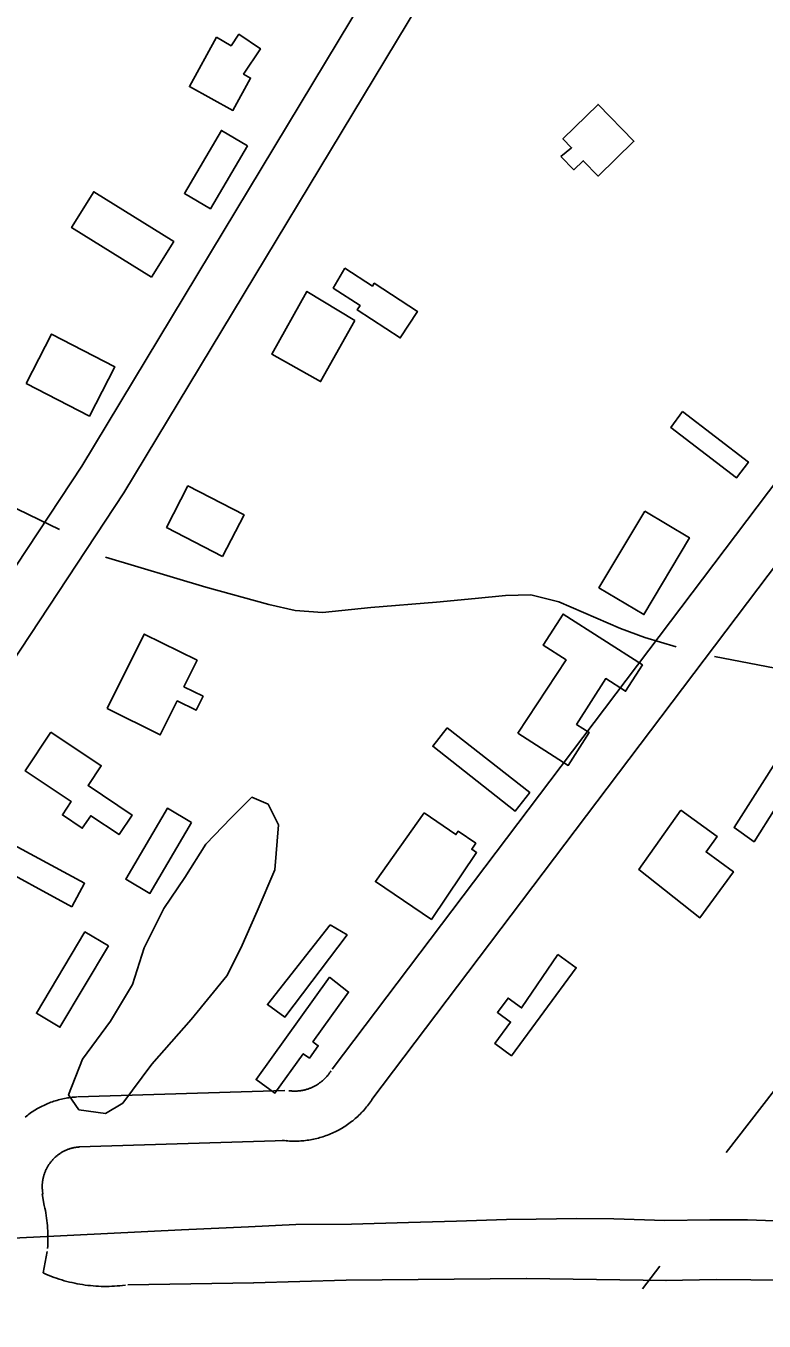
# Model space of a CAD drawing. Extents: x 3540316 to 3578335, y 553172 to 578787.
# Drawn here: x 3547614 to 3548057, y 569583 to 570359 of the extents above; entities that cross this region are included whole.
import ezdxf

# ---------------------------------------------------------------- set-up
doc = ezdxf.new("R2010")
doc.units = 0
for name, color, linetype in [('V-BLDG-OTLN', 7, 'Continuous'), ('V-RAIL-TRAK', 7, 'Continuous'), ('V-ROAD-CNTR', 7, 'Continuous'), ('V-SITE-VEGE', 7, 'Continuous'), ('V-TOPO-SHOR', 7, 'Continuous')]:
    doc.layers.add(name, color=color, linetype=linetype)

msp = doc.modelspace()

# ---------------------------------------------------------------- linework, layer by layer
at = {"layer": 'V-BLDG-OTLN'}
for points in [[(3547728.61, 570351.91), (3547737.39, 570346.68), (3547742, 570353.58), (3547754.95, 570344.92), (3547744.81, 570329.74), (3547749.09, 570327.39), (3547738.44, 570307.97), (3547712.36, 570322.27)], [(3547935.08, 570280.38), (3547941.48, 570285.59), (3547936.25, 570290.96), (3547957.38, 570311.54), (3547978.85, 570289.51), (3547957.39, 570268.6), (3547948.41, 570277.81), (3547942.77, 570272.38)], [(3547747.15, 570286.83), (3547724.98, 570249.11), (3547709.41, 570258.27), (3547731.58, 570295.98)], [(3547689.73, 570208.03), (3547641.74, 570237.81), (3547655.02, 570259.21), (3547702.99, 570229.4)], [(3547805.6, 570213.42), (3547822.07, 570202.71), (3547823.16, 570204.4), (3547849.04, 570187.57), (3547838.72, 570171.68), (3547812.98, 570188.41), (3547814.72, 570191.08), (3547798.58, 570201.57)], [(3547811.63, 570182.14), (3547791, 570145.5), (3547761.68, 570162), (3547782.78, 570199.5)], [(3547614.5, 570144.43), (3547629.76, 570173.92), (3547667.74, 570154.28), (3547652.48, 570124.78)], [(3548007.95, 570127.48), (3548047.47, 570097.23), (3548040.33, 570087.9), (3548000.9, 570118.08)], [(3547732.28, 570040.77), (3547698.67, 570058.11), (3547711.5, 570082.97), (3547745.1, 570065.63)], [(3547985.32, 570067.79), (3548012.08, 570051.95), (3547984.84, 570005.93), (3547957.8, 570021.93)], [(3547909.2, 569934.83), (3547938.14, 569978.72), (3547924.46, 569987.47), (3547936.4, 570006.16), (3547983.94, 569975.78), (3547973.8, 569959.92), (3547961.94, 569967.5), (3547944.43, 569940.11), (3547952.07, 569935.23), (3547939.45, 569915.48)], [(3547663.12, 569949.65), (3547685.32, 569994.23), (3547716.95, 569978.48), (3547709.05, 569962.63), (3547720.52, 569956.91), (3547716.37, 569948.57), (3547705.05, 569954.21), (3547694.89, 569933.83)], [(3548080.43, 569943.7), (3548092.36, 569935.06), (3548082.11, 569920.9), (3548089.89, 569915.27), (3548082.44, 569904.97), (3548076.03, 569909.61), (3548050.8, 569869.82), (3548038.86, 569878.25)], [(3547629.36, 569935.36), (3547659.52, 569915.29), (3547651.59, 569903.38), (3547678.06, 569885.76), (3547670.25, 569874.03), (3547653.19, 569885.39), (3547648.17, 569877.86), (3547636.21, 569885.83), (3547641.53, 569893.82), (3547613.94, 569912.19)], [(3547866.8, 569938.11), (3547916.41, 569899.22), (3547907.71, 569888.13), (3547858.19, 569926.96)], [(3547713.68, 569881.36), (3547688.73, 569838.84), (3547674.26, 569847.34), (3547699.21, 569889.85)], [(3547853.02, 569887.07), (3547872.16, 569874.11), (3547873.47, 569876.04), (3547884.05, 569868.88), (3547881.6, 569865.28), (3547884.53, 569863.3), (3547857.4, 569823.23), (3547823.87, 569845.94)], [(3548006.96, 569888.74), (3548028.78, 569872.9), (3548022.08, 569863.68), (3548038.43, 569851.8), (3548018.38, 569824.19), (3547981.86, 569853.13)], [(3547641.95, 569830.81), (3547591.88, 569857.85), (3547599.5, 569871.94), (3547649.56, 569844.9)], [(3547663.84, 569807.33), (3547634.75, 569758.65), (3547620.68, 569767.06), (3547649.78, 569815.74)], [(3547796.82, 569819.91), (3547806.9, 569813.95), (3547769.66, 569764.75), (3547759.16, 569772.16)], [(3547933.3, 569802.29), (3547944.21, 569794.27), (3547905.44, 569741.57), (3547895.42, 569748.94), (3547904.85, 569761.77), (3547897.03, 569767.52), (3547903.36, 569776.11), (3547911.45, 569770.17)], [(3547796.41, 569788.63), (3547807.81, 569779.7), (3547786.41, 569749.89), (3547789.64, 569747.57), (3547784.28, 569740.11), (3547780.59, 569742.76), (3547763.67, 569719.18), (3547752.38, 569727.29)]]:
    msp.add_lwpolyline(points, close=True, dxfattribs=at)
at = {"layer": 'V-RAIL-TRAK'}
for points in [[(3544440.21, 569467.62), (3544499.76, 569470.59), (3544650.28, 569478.11), (3544767.68, 569484.66), (3544854.18, 569489.49), (3545075.17, 569500.8), (3545365.95, 569515.89), (3545593.79, 569528.54), (3545806.57, 569539.88), (3545830.11, 569541.09), (3546063.14, 569553.08), (3546369.66, 569569.46), (3546676.86, 569585.17), (3546997.06, 569602.18), (3547359.68, 569620.36), (3547619, 569632.88), (3547707.6, 569637.15)], [(3547707.6, 569637.15), (3547747.73, 569638.96), (3547776.16, 569640.4), (3547809.63, 569640.59), (3547843.64, 569641.67), (3547872.44, 569642.4), (3547902.49, 569643.48), (3547920.3, 569643.66), (3547944.6, 569644.03), (3547966.73, 569643.85), (3547997.33, 569642.78), (3548024.32, 569643.32), (3548046.81, 569643.32), (3548074.17, 569642.25)]]:
    msp.add_lwpolyline(points, dxfattribs=at)
at = {"layer": 'V-ROAD-CNTR'}
for points in [[(3548055.78, 570770.83), (3547647.8, 570094.91), (3547529.71, 569916.31)], [(3548077.88, 570749.41), (3547673.16, 570078.88), (3547554.74, 569899.77)], [(3548164.07, 570217.71), (3547797.87, 569733.43)], [(3548188, 570199.61), (3547821.8, 569715.34)], [(3547771.87, 569720.6), (3547772.14, 569720.57), (3547772.63, 569720.51), (3547773.08, 569720.46), (3547773.49, 569720.43), (3547773.93, 569720.4), (3547774.43, 569720.38), (3547774.87, 569720.36), (3547775.3, 569720.36), (3547775.72, 569720.36), (3547776.22, 569720.37), (3547776.66, 569720.39), (3547777.06, 569720.42), (3547777.56, 569720.45), (3547778.02, 569720.49), (3547778.41, 569720.54), (3547778.88, 569720.6), (3547779.32, 569720.66), (3547779.77, 569720.74), (3547780.23, 569720.82), (3547780.63, 569720.9), (3547781.09, 569721), (3547781.54, 569721.11), (3547781.94, 569721.21), (3547782.39, 569721.33), (3547782.83, 569721.46), (3547783.26, 569721.6), (3547783.69, 569721.74), (3547784.07, 569721.87), (3547784.52, 569722.04), (3547784.97, 569722.21), (3547785.34, 569722.37), (3547785.75, 569722.54), (3547786.19, 569722.74), (3547786.58, 569722.93), (3547786.96, 569723.11), (3547787.37, 569723.33), (3547787.81, 569723.56), (3547788.18, 569723.77), (3547788.54, 569723.98), (3547788.93, 569724.22), (3547789.32, 569724.47), (3547789.69, 569724.71), (3547790.05, 569724.96), (3547790.44, 569725.23), (3547790.79, 569725.48), (3547791.13, 569725.75), (3547791.51, 569726.04), (3547791.85, 569726.32), (3547792.19, 569726.61), (3547792.52, 569726.9), (3547792.84, 569727.2), (3547793.21, 569727.54), (3547793.52, 569727.85), (3547793.79, 569728.12), (3547794.11, 569728.46), (3547794.45, 569728.82), (3547794.74, 569729.15), (3547795.04, 569729.49), (3547795.3, 569729.81), (3547795.58, 569730.17), (3547795.88, 569730.55), (3547796.12, 569730.87), (3547796.39, 569731.24), (3547796.67, 569731.65), (3547796.9, 569731.99), (3547797.19, 569732.45)], [(3547613.92, 569704.81), (3547614.68, 569705.43), (3547615.43, 569706), (3547616.15, 569706.54), (3547616.93, 569707.11), (3547617.73, 569707.66), (3547618.5, 569708.17), (3547619.25, 569708.65), (3547620.07, 569709.16), (3547620.9, 569709.66), (3547621.7, 569710.11), (3547622.51, 569710.56), (3547623.36, 569711.01), (3547624.21, 569711.43), (3547625.02, 569711.82), (3547625.89, 569712.22), (3547626.77, 569712.61), (3547627.6, 569712.96), (3547628.49, 569713.31), (3547629.37, 569713.64), (3547630.27, 569713.97), (3547631.15, 569714.26), (3547632.01, 569714.54), (3547632.92, 569714.82), (3547633.87, 569715.08), (3547634.77, 569715.32)], [(3547634.77, 569715.32), (3547635.65, 569715.53), (3547636.56, 569715.74), (3547637.48, 569715.93), (3547638.45, 569716.12), (3547639.37, 569716.27), (3547640.25, 569716.41), (3547641.23, 569716.54), (3547642.16, 569716.65), (3547643.04, 569716.74), (3547644.01, 569716.82), (3547644.87, 569716.87)], [(3547645.34, 569716.9), (3547769.49, 569720.72)], [(3547768.04, 569690.85), (3547768.45, 569690.79), (3547769.38, 569690.68), (3547770.34, 569690.59), (3547771.34, 569690.5), (3547772.32, 569690.44), (3547773.24, 569690.4), (3547774.22, 569690.37), (3547775.21, 569690.36), (3547776.21, 569690.36), (3547777.13, 569690.39), (3547778.11, 569690.42), (3547779.13, 569690.49), (3547780.05, 569690.56), (3547781, 569690.64), (3547782.02, 569690.75), (3547782.97, 569690.88), (3547783.93, 569691.02), (3547784.89, 569691.18), (3547785.82, 569691.34), (3547786.81, 569691.54), (3547787.74, 569691.75), (3547788.67, 569691.97), (3547789.66, 569692.22), (3547790.57, 569692.47), (3547791.49, 569692.74), (3547792.42, 569693.03), (3547793.34, 569693.33), (3547794.3, 569693.67), (3547795.18, 569694), (3547796.05, 569694.33), (3547797, 569694.72), (3547797.89, 569695.11), (3547798.75, 569695.5), (3547799.65, 569695.92), (3547800.54, 569696.36), (3547801.39, 569696.8), (3547802.2, 569697.24), (3547803.07, 569697.72), (3547803.94, 569698.23), (3547804.76, 569698.73), (3547805.57, 569699.25), (3547806.39, 569699.78), (3547807.2, 569700.34), (3547807.97, 569700.89), (3547808.77, 569701.47), (3547809.55, 569702.07), (3547810.29, 569702.65), (3547811.06, 569703.28), (3547811.79, 569703.9), (3547812.54, 569704.56), (3547813.26, 569705.22), (3547813.93, 569705.85), (3547814.63, 569706.53), (3547815.36, 569707.27), (3547816.02, 569707.96), (3547816.65, 569708.64), (3547817.3, 569709.37), (3547817.93, 569710.11), (3547818.58, 569710.89), (3547819.18, 569711.64), (3547819.75, 569712.37), (3547820.36, 569713.19), (3547820.92, 569713.98), (3547821.45, 569714.74), (3547822.01, 569715.58), (3547822.49, 569716.32)], [(3547624.53, 569658.62), (3547624.3, 569660.54), (3547624.25, 569661), (3547624.22, 569661.38), (3547624.2, 569661.79), (3547624.18, 569662.21), (3547624.17, 569662.59), (3547624.16, 569663.05), (3547624.16, 569663.48), (3547624.17, 569663.85), (3547624.19, 569664.3), (3547624.21, 569664.73), (3547624.24, 569665.1), (3547624.28, 569665.51), (3547624.32, 569665.93), (3547624.38, 569666.38), (3547624.44, 569666.79), (3547624.5, 569667.17), (3547624.57, 569667.56), (3547624.66, 569668), (3547624.75, 569668.41), (3547624.85, 569668.81), (3547624.94, 569669.21), (3547625.05, 569669.6), (3547625.18, 569670.03), (3547625.29, 569670.4), (3547625.42, 569670.78), (3547625.57, 569671.2), (3547625.71, 569671.58), (3547625.86, 569671.97), (3547626.02, 569672.37), (3547626.19, 569672.76), (3547626.35, 569673.11), (3547626.51, 569673.47), (3547626.71, 569673.87), (3547626.91, 569674.25), (3547627.1, 569674.6), (3547627.29, 569674.95), (3547627.53, 569675.35), (3547627.73, 569675.68), (3547627.93, 569676), (3547628.19, 569676.39), (3547628.43, 569676.74), (3547628.64, 569677.05), (3547628.9, 569677.4), (3547629.14, 569677.72), (3547629.41, 569678.06), (3547629.68, 569678.4), (3547629.93, 569678.68), (3547630.21, 569679), (3547630.5, 569679.33), (3547630.77, 569679.61), (3547631.07, 569679.91), (3547631.38, 569680.22), (3547631.67, 569680.5), (3547631.98, 569680.79), (3547632.26, 569681.04), (3547632.59, 569681.32), (3547632.94, 569681.61), (3547633.23, 569681.85), (3547633.56, 569682.1), (3547633.93, 569682.38), (3547634.24, 569682.6), (3547634.56, 569682.82), (3547634.92, 569683.06), (3547635.31, 569683.31), (3547635.64, 569683.52), (3547635.97, 569683.71), (3547636.35, 569683.93), (3547636.73, 569684.14), (3547637.08, 569684.32), (3547637.44, 569684.5), (3547637.85, 569684.7), (3547638.2, 569684.86), (3547638.57, 569685.03), (3547638.98, 569685.2), (3547639.36, 569685.35), (3547639.74, 569685.49), (3547640.13, 569685.63), (3547640.53, 569685.77), (3547640.96, 569685.91), (3547641.34, 569686.02), (3547641.7, 569686.12), (3547642.11, 569686.23)], [(3547642.11, 569686.23), (3547642.55, 569686.34), (3547642.96, 569686.43), (3547643.36, 569686.51), (3547643.73, 569686.58), (3547644.15, 569686.65), (3547644.6, 569686.72), (3547644.96, 569686.77), (3547645.39, 569686.82), (3547645.85, 569686.87), (3547646.23, 569686.9), (3547646.72, 569686.93)], [(3547646.26, 569686.91), (3547770.41, 569690.73)], [(3547624.14, 569658.86), (3547625.41, 569651.83), (3547625.74, 569650.32), (3547626.03, 569648.82), (3547626.3, 569647.36), (3547626.55, 569645.85), (3547626.78, 569644.28), (3547626.96, 569642.77), (3547627.13, 569641.3), (3547627.27, 569639.76), (3547627.38, 569638.25), (3547627.48, 569636.68), (3547627.53, 569635.15), (3547627.56, 569633.68), (3547627.57, 569632.1), (3547627.55, 569630.57), (3547627.5, 569629.1), (3547627.43, 569627.54), (3547627.34, 569626.09)], [(3547624.62, 569611.38), (3547627.1, 569624.29)], [(3547624.62, 569611.38), (3547626.77, 569610.47), (3547628.3, 569609.84), (3547629.77, 569609.26), (3547631.25, 569608.72), (3547632.77, 569608.19), (3547634.31, 569607.69), (3547635.83, 569607.21), (3547637.36, 569606.77), (3547638.94, 569606.34), (3547640.46, 569605.95), (3547642.01, 569605.59), (3547643.6, 569605.25), (3547645.17, 569604.93), (3547646.74, 569604.65), (3547648.32, 569604.4), (3547649.9, 569604.17), (3547651.54, 569603.96), (3547653.11, 569603.79), (3547654.66, 569603.65), (3547656.27, 569603.54), (3547657.9, 569603.44), (3547659.51, 569603.38), (3547661.11, 569603.34), (3547662.67, 569603.33), (3547664.28, 569603.36), (3547665.92, 569603.41), (3547667.47, 569603.48), (3547669.09, 569603.6), (3547670.73, 569603.73), (3547672.28, 569603.88), (3547673.97, 569604.09)], [(3547750.73, 569605.44), (3547806.25, 569607.18), (3547914.17, 569608.18)], [(3547914.53, 569608.18), (3547998.26, 569606.92)], [(3547997.79, 569606.92), (3548028.4, 569607.44), (3548090.18, 569606.98), (3548151.48, 569605.86), (3548213.11, 569603.65), (3548274.87, 569599.99), (3548336.15, 569595.68), (3548397.4, 569590.3), (3548458.71, 569583.5)], [(3547750.95, 569605.44), (3547675.53, 569604.2)]]:
    msp.add_lwpolyline(points, dxfattribs=at)
at = {"layer": 'V-SITE-VEGE'}
msp.add_lwpolyline([(3547753.04, 569828.09), (3547743.27, 569806.03), (3547734.9, 569789.49), (3547713.37, 569763.34), (3547689.77, 569736.52), (3547672.39, 569713.11), (3547662.01, 569706.94), (3547646.13, 569709.09), (3547639.96, 569718.1), (3547648.34, 569739.47), (3547665.02, 569762.18), (3547678.24, 569784.23), (3547685.25, 569806.3), (3547697.1, 569829.72), (3547709.62, 569848.32), (3547722.14, 569868.29), (3547737.41, 569884.11), (3547749.89, 569896.48), (3547759.55, 569892.29), (3547765.7, 569879.83), (3547763.51, 569852.91)], close=True, dxfattribs=at)
at = {"layer": 'V-TOPO-SHOR'}
for p, q in [((3547504.17, 570119.7), (3547634.48, 570056.92)), ((3547994.38, 569615.51), (3547983.9, 569601.83))]:
    msp.add_line(p, q, dxfattribs=at)
for points in [[(3547662.04, 570040.21), (3547722.17, 570022.25), (3547759.99, 570012.03), (3547775.79, 570008.31), (3547792.22, 570007.07), (3547821.04, 570010.17), (3547860.41, 570013.28), (3547883.65, 570015.45), (3547901.94, 570017.32), (3547917.12, 570017.63), (3547933.86, 570013.6), (3547970.75, 569997.49), (3547985.31, 569992.23), (3548004.22, 569986.65)], [(3548295.25, 570023.58), (3548262.1, 569977.39), (3548202.91, 569904.24), (3548143.1, 569827.36), (3548090.73, 569756.38), (3548034.03, 569683.53)], [(3548027.16, 569980.76), (3548068.69, 569972.71), (3548098.76, 569964.97), (3548130.99, 569953.5), (3548151.45, 569943.28), (3548177.49, 569924.38), (3548202.91, 569904.24)]]:
    msp.add_lwpolyline(points, dxfattribs=at)

doc.saveas('drawing.dxf')
